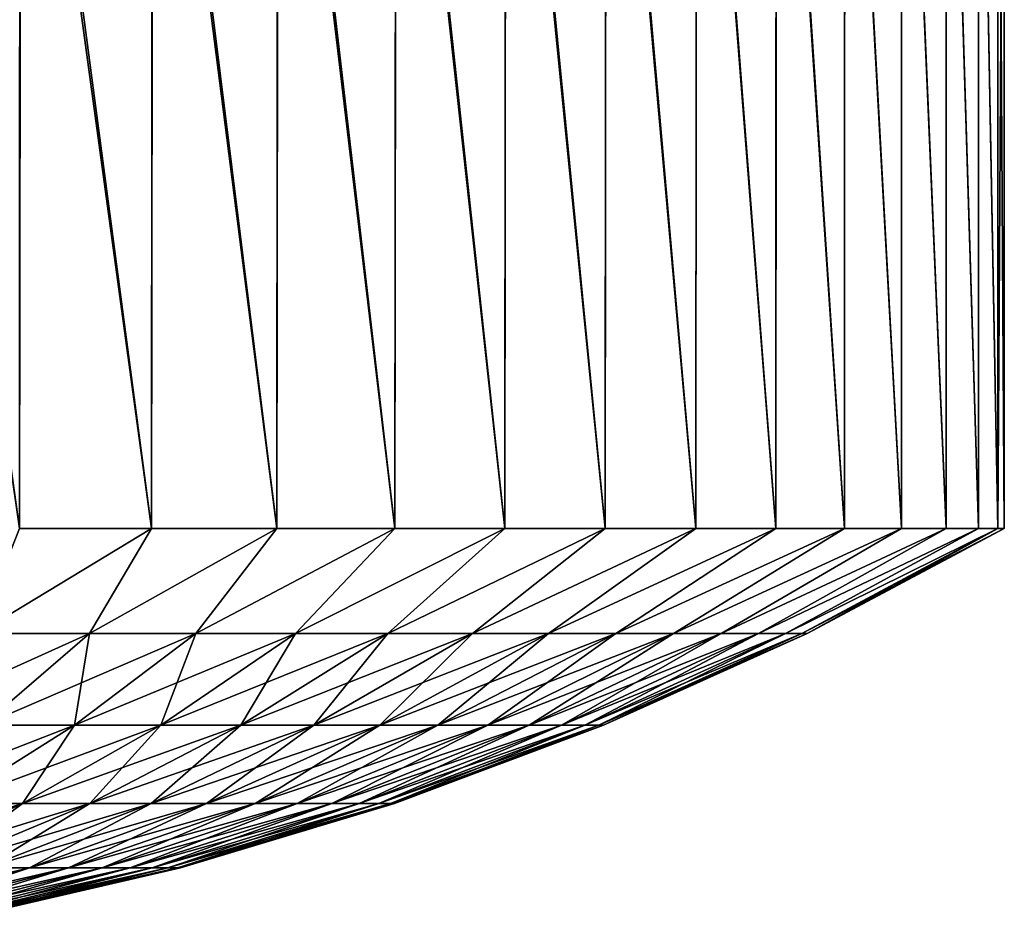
# Model space of a CAD drawing. Header units: metres. Extents: x -46 to 104, y -30 to 30.
# Tile 378 of 656: x 23.134 to 24, y -10.343 to -9.552. Entities that reach past the tile are written whole.
import ezdxf

# ---------------------------------------------------------------- set-up
doc = ezdxf.new("R2010")
doc.units = ezdxf.units.M
doc.layers.add('solid_26_000_502_XXX', color=7, linetype='CONTINUOUS')

msp = doc.modelspace()

# ---------------------------------------------------------------- linework, layer by layer
at = {"layer": 'solid_26_000_502_XXX'}
for points in [[(23.909798, -9.083542, 292.512329), (23.948906, -10, 292.388153), (23.949038, -9.081724, 292.387665)], [(23.949038, -9.081724, 292.387665), (23.948906, -10, 292.388153), (23.9772, -10, 292.260529)], [(23.949038, -9.081724, 292.387665), (23.9772, -10, 292.260529), (23.97728, -9.080692, 292.260101)], [(23.97728, -9.080692, 292.260101), (23.9772, -10, 292.260529), (23.994295, -10, 292.130707)], [(23.994308, -9.082364, 291.869446), (23.994295, -10, 291.869293), (23.977274, -9.084496, 291.739868)], [(23.97728, -9.080692, 292.260101), (23.994295, -10, 292.130707), (23.994308, -9.080456, 292.130554)], [(23.994308, -9.080456, 292.130554), (23.994295, -10, 292.130707), (24, -10, 292)], [(24, -9.081014, 292), (24, -10, 292), (23.994295, -10, 291.869293)], [(24, -9.081014, 292), (23.994295, -10, 291.869293), (23.994308, -9.082364, 291.869446)], [(23.994308, -9.080456, 292.130554), (24, -10, 292), (24, -9.081014, 292)], [(23.729408, -9.09355, 292.859406), (23.799057, -10, 292.749969), (23.799572, -9.089477, 292.749084)], [(23.799572, -9.089477, 292.749084), (23.799057, -10, 292.749969), (23.859459, -10, 292.633942)], [(23.799572, -9.089477, 292.749084), (23.859459, -10, 292.633942), (23.859852, -9.086133, 292.633087)], [(23.859852, -9.086133, 292.633087), (23.859459, -10, 292.633942), (23.909529, -10, 292.513062)], [(23.909761, -9.091035, 291.487579), (23.909529, -10, 291.486938), (23.859781, -9.095394, 291.36676)], [(23.859852, -9.086133, 292.633087), (23.909529, -10, 292.513062), (23.909798, -9.083542, 292.512329)], [(23.909798, -9.083542, 292.512329), (23.909529, -10, 292.513062), (23.948906, -10, 292.388153)], [(23.909761, -9.091035, 291.487579), (23.948906, -10, 291.611847), (23.909529, -10, 291.486938)], [(23.949022, -9.087393, 291.612274), (23.948906, -10, 291.611847), (23.909761, -9.091035, 291.487579)], [(23.949022, -9.087393, 291.612274), (23.9772, -10, 291.739471), (23.948906, -10, 291.611847)], [(23.977274, -9.084496, 291.739868), (23.9772, -10, 291.739471), (23.949022, -9.087393, 291.612274)], [(23.977274, -9.084496, 291.739868), (23.994295, -10, 291.869293), (23.9772, -10, 291.739471)], [(23.561604, -9.103756, 293.059723), (23.649097, -10, 292.964142), (23.649887, -9.098322, 292.963196)], [(23.649887, -9.098322, 292.963196), (23.649097, -10, 292.964142), (23.728693, -10, 292.860413)], [(23.649887, -9.098322, 292.963196), (23.728693, -10, 292.860413), (23.729408, -9.09355, 292.859406)], [(23.729408, -9.09355, 292.859406), (23.728693, -10, 292.860413), (23.799057, -10, 292.749969)], [(23.859781, -9.095394, 291.36676), (23.859459, -10, 291.366058), (23.799454, -9.100437, 291.250732)], [(23.859781, -9.095394, 291.36676), (23.909529, -10, 291.486938), (23.859459, -10, 291.366058)], [(23.465223, -9.109812, 293.148193), (23.560652, -10, 293.060669), (23.561604, -9.103756, 293.059723)], [(23.561604, -9.103756, 293.059723), (23.560652, -10, 293.060669), (23.649097, -10, 292.964142)], [(23.729229, -9.106128, 291.14035), (23.728693, -10, 291.139587), (23.649635, -9.112422, 291.036499)], [(23.729229, -9.106128, 291.14035), (23.799057, -10, 291.250031), (23.728693, -10, 291.139587)], [(23.799454, -9.100437, 291.250732), (23.799057, -10, 291.250031), (23.729229, -9.106128, 291.14035)], [(23.799454, -9.100437, 291.250732), (23.859459, -10, 291.366058), (23.799057, -10, 291.250031)], [(23.251133, -9.123603, 293.29837), (23.360392, -10, 293.228699), (23.361471, -9.116444, 293.227936)], [(23.361471, -9.116444, 293.227936), (23.360392, -10, 293.228699), (23.46417, -10, 293.149078)], [(23.361471, -9.116444, 293.227936), (23.46417, -10, 293.149078), (23.465223, -9.109812, 293.148193)], [(23.465223, -9.109812, 293.148193), (23.46417, -10, 293.149078), (23.560652, -10, 293.060669)], [(23.649635, -9.112422, 291.036499), (23.649097, -10, 291.035858), (23.56127, -9.119273, 290.939941)], [(23.649635, -9.112422, 291.036499), (23.728693, -10, 291.139587), (23.649097, -10, 291.035858)], [(23.135044, -9.131233, 293.358948), (23.24996, -10, 293.299072), (23.251133, -9.123603, 293.29837)], [(23.251133, -9.123603, 293.29837), (23.24996, -10, 293.299072), (23.360392, -10, 293.228699)], [(23.56127, -9.119273, 290.939941), (23.560652, -10, 290.939331), (23.464798, -9.126629, 290.85144)], [(23.56127, -9.119273, 290.939941), (23.649097, -10, 291.035858), (23.560652, -10, 290.939331)], [(23.014088, -9.139277, 293.409149), (23.133951, -10, 293.359436), (23.135044, -9.131233, 293.358948)], [(23.135044, -9.131233, 293.358948), (23.133951, -10, 293.359436), (23.24996, -10, 293.299072)], [(23.36095, -9.134434, 290.771698), (23.360392, -10, 290.771301), (23.250517, -9.142629, 290.701263)], [(23.36095, -9.134434, 290.771698), (23.46417, -10, 290.850922), (23.360392, -10, 290.771301)], [(23.464798, -9.126629, 290.85144), (23.46417, -10, 290.850922), (23.36095, -9.134434, 290.771698)], [(23.464798, -9.126629, 290.85144), (23.560652, -10, 290.939331), (23.46417, -10, 290.850922)], [(23.250517, -9.142629, 290.701263), (23.24996, -10, 290.700928), (23.134338, -9.151151, 290.640747)], [(23.250517, -9.142629, 290.701263), (23.360392, -10, 290.771301), (23.24996, -10, 290.700928)], [(23.134338, -9.151151, 290.640747), (23.133951, -10, 290.640564), (23.013302, -9.159934, 290.590576)], [(23.134338, -9.151151, 290.640747), (23.24996, -10, 290.700928), (23.133951, -10, 290.640564)], [(23.24996, -10, 290.700928), (23.195616, -10.092114, 290.870239), (23.0973, -10.092114, 290.815338)], [(23.133951, -10, 290.640564), (23.24996, -10, 290.700928), (23.0973, -10.092114, 290.815338)], [(23.0973, -10.092114, 293.184662), (23.24996, -10, 293.299072), (23.133951, -10, 293.359436)], [(23.0973, -10.092114, 293.184662), (23.195616, -10.092114, 293.129761), (23.24996, -10, 293.299072)], [(23.360392, -10, 290.771301), (23.288919, -10.092114, 290.933319), (23.195616, -10.092114, 290.870239)], [(23.24996, -10, 290.700928), (23.360392, -10, 290.771301), (23.195616, -10.092114, 290.870239)], [(23.195616, -10.092114, 293.129761), (23.360392, -10, 293.228699), (23.24996, -10, 293.299072)], [(23.195616, -10.092114, 293.129761), (23.288919, -10.092114, 293.066681), (23.360392, -10, 293.228699)], [(23.46417, -10, 290.850922), (23.376539, -10.092114, 291.004059), (23.288919, -10.092114, 290.933319)], [(23.360392, -10, 290.771301), (23.46417, -10, 290.850922), (23.288919, -10.092114, 290.933319)], [(23.288919, -10.092114, 293.066681), (23.46417, -10, 293.149078), (23.360392, -10, 293.228699)], [(23.288919, -10.092114, 293.066681), (23.376539, -10.092114, 292.995941), (23.46417, -10, 293.149078)], [(23.560652, -10, 290.939331), (23.457842, -10.092114, 291.08197), (23.376539, -10.092114, 291.004059)], [(23.46417, -10, 290.850922), (23.560652, -10, 290.939331), (23.376539, -10.092114, 291.004059)], [(23.376539, -10.092114, 292.995941), (23.560652, -10, 293.060669), (23.46417, -10, 293.149078)], [(23.376539, -10.092114, 292.995941), (23.457842, -10.092114, 292.91803), (23.560652, -10, 293.060669)], [(23.649097, -10, 291.035858), (23.532246, -10.092114, 291.166534), (23.457842, -10.092114, 291.08197)], [(23.560652, -10, 290.939331), (23.649097, -10, 291.035858), (23.457842, -10.092114, 291.08197)], [(23.457842, -10.092114, 292.91803), (23.649097, -10, 292.964142), (23.560652, -10, 293.060669)], [(23.457842, -10.092114, 292.91803), (23.532246, -10.092114, 292.833466), (23.649097, -10, 292.964142)], [(23.728693, -10, 291.139587), (23.599211, -10.092114, 291.25705), (23.532246, -10.092114, 291.166534)], [(23.649097, -10, 291.035858), (23.728693, -10, 291.139587), (23.532246, -10.092114, 291.166534)], [(23.532246, -10.092114, 292.833466), (23.728693, -10, 292.860413), (23.649097, -10, 292.964142)], [(23.532246, -10.092114, 292.833466), (23.599211, -10.092114, 292.74295), (23.728693, -10, 292.860413)], [(23.799057, -10, 291.250031), (23.658257, -10.092114, 291.352966), (23.599211, -10.092114, 291.25705)], [(23.728693, -10, 291.139587), (23.799057, -10, 291.250031), (23.599211, -10.092114, 291.25705)], [(23.599211, -10.092114, 292.74295), (23.799057, -10, 292.749969), (23.728693, -10, 292.860413)], [(23.599211, -10.092114, 292.74295), (23.658257, -10.092114, 292.647034), (23.799057, -10, 292.749969)], [(23.859459, -10, 291.366058), (23.708956, -10.092114, 291.453522), (23.658257, -10.092114, 291.352966)], [(23.799057, -10, 291.250031), (23.859459, -10, 291.366058), (23.658257, -10.092114, 291.352966)], [(23.658257, -10.092114, 292.647034), (23.859459, -10, 292.633942), (23.799057, -10, 292.749969)], [(23.658257, -10.092114, 292.647034), (23.708956, -10.092114, 292.546478), (23.859459, -10, 292.633942)], [(23.909529, -10, 291.486938), (23.750946, -10.092114, 291.558014), (23.708956, -10.092114, 291.453522)], [(23.859459, -10, 291.366058), (23.909529, -10, 291.486938), (23.708956, -10.092114, 291.453522)], [(23.708956, -10.092114, 292.546478), (23.909529, -10, 292.513062), (23.859459, -10, 292.633942)], [(23.708956, -10.092114, 292.546478), (23.750946, -10.092114, 292.441986), (23.909529, -10, 292.513062)], [(23.948906, -10, 291.611847), (23.783922, -10.092114, 291.66568), (23.750946, -10.092114, 291.558014)], [(23.909529, -10, 291.486938), (23.948906, -10, 291.611847), (23.750946, -10.092114, 291.558014)], [(23.750946, -10.092114, 292.441986), (23.948906, -10, 292.388153), (23.909529, -10, 292.513062)], [(23.750946, -10.092114, 292.441986), (23.783922, -10.092114, 292.33432), (23.948906, -10, 292.388153)], [(23.9772, -10, 291.739471), (23.807648, -10.092114, 291.775787), (23.783922, -10.092114, 291.66568)], [(23.948906, -10, 291.611847), (23.9772, -10, 291.739471), (23.783922, -10.092114, 291.66568)], [(23.783922, -10.092114, 292.33432), (23.9772, -10, 292.260529), (23.948906, -10, 292.388153)], [(23.783922, -10.092114, 292.33432), (23.807648, -10.092114, 292.224213), (23.9772, -10, 292.260529)], [(23.994295, -10, 291.869293), (23.821953, -10.092114, 291.887482), (23.807648, -10.092114, 291.775787)], [(23.9772, -10, 291.739471), (23.994295, -10, 291.869293), (23.807648, -10.092114, 291.775787)], [(23.807648, -10.092114, 292.224213), (23.994295, -10, 292.130707), (23.9772, -10, 292.260529)], [(23.807648, -10.092114, 292.224213), (23.821953, -10.092114, 292.112518), (23.994295, -10, 292.130707)], [(24, -10, 292), (23.826733, -10.092114, 292), (23.821953, -10.092114, 291.887482)], [(23.994295, -10, 291.869293), (24, -10, 292), (23.821953, -10.092114, 291.887482)], [(23.821953, -10.092114, 292.112518), (23.826733, -10.092114, 292), (23.994295, -10, 292.130707)], [(23.994295, -10, 292.130707), (23.826733, -10.092114, 292), (24, -10, 292)], [(23.016678, -10.172828, 290.97522), (23.0973, -10.092114, 290.815338), (23.195616, -10.092114, 290.870239)], [(23.101723, -10.172828, 291.022736), (23.016678, -10.172828, 290.97522), (23.195616, -10.092114, 290.870239)], [(23.101723, -10.172828, 292.977264), (23.195616, -10.092114, 293.129761), (23.0973, -10.092114, 293.184662)], [(23.101723, -10.172828, 291.022736), (23.195616, -10.092114, 290.870239), (23.288919, -10.092114, 290.933319)], [(23.182432, -10.172828, 291.077301), (23.101723, -10.172828, 291.022736), (23.288919, -10.092114, 290.933319)], [(23.101723, -10.172828, 292.977264), (23.182432, -10.172828, 292.922699), (23.195616, -10.092114, 293.129761)], [(23.182432, -10.172828, 291.077301), (23.288919, -10.092114, 290.933319), (23.376539, -10.092114, 291.004059)], [(23.258226, -10.172828, 291.138489), (23.182432, -10.172828, 291.077301), (23.376539, -10.092114, 291.004059)], [(23.182432, -10.172828, 292.922699), (23.288919, -10.092114, 293.066681), (23.195616, -10.092114, 293.129761)], [(23.182432, -10.172828, 292.922699), (23.258226, -10.172828, 292.861511), (23.288919, -10.092114, 293.066681)], [(23.258226, -10.172828, 291.138489), (23.376539, -10.092114, 291.004059), (23.457842, -10.092114, 291.08197)], [(23.328556, -10.172828, 291.205902), (23.258226, -10.172828, 291.138489), (23.457842, -10.092114, 291.08197)], [(23.258226, -10.172828, 292.861511), (23.376539, -10.092114, 292.995941), (23.288919, -10.092114, 293.066681)], [(23.258226, -10.172828, 292.861511), (23.328556, -10.172828, 292.794098), (23.376539, -10.092114, 292.995941)], [(23.328556, -10.172828, 291.205902), (23.457842, -10.092114, 291.08197), (23.532246, -10.092114, 291.166534)], [(23.392916, -10.172828, 291.279022), (23.328556, -10.172828, 291.205902), (23.532246, -10.092114, 291.166534)], [(23.328556, -10.172828, 292.794098), (23.457842, -10.092114, 292.91803), (23.376539, -10.092114, 292.995941)], [(23.328556, -10.172828, 292.794098), (23.392916, -10.172828, 292.720978), (23.457842, -10.092114, 292.91803)], [(23.392916, -10.172828, 291.279022), (23.532246, -10.092114, 291.166534), (23.599211, -10.092114, 291.25705)], [(23.450842, -10.172828, 291.35733), (23.392916, -10.172828, 291.279022), (23.599211, -10.092114, 291.25705)], [(23.392916, -10.172828, 292.720978), (23.532246, -10.092114, 292.833466), (23.457842, -10.092114, 292.91803)], [(23.392916, -10.172828, 292.720978), (23.450842, -10.172828, 292.64267), (23.532246, -10.092114, 292.833466)], [(23.450842, -10.172828, 291.35733), (23.599211, -10.092114, 291.25705), (23.658257, -10.092114, 291.352966)], [(23.501917, -10.172828, 291.440308), (23.450842, -10.172828, 291.35733), (23.658257, -10.092114, 291.352966)], [(23.450842, -10.172828, 292.64267), (23.599211, -10.092114, 292.74295), (23.532246, -10.092114, 292.833466)], [(23.450842, -10.172828, 292.64267), (23.501917, -10.172828, 292.559692), (23.599211, -10.092114, 292.74295)], [(23.501917, -10.172828, 291.440308), (23.658257, -10.092114, 291.352966), (23.708956, -10.092114, 291.453522)], [(23.545774, -10.172828, 291.527283), (23.501917, -10.172828, 291.440308), (23.708956, -10.092114, 291.453522)], [(23.501917, -10.172828, 292.559692), (23.658257, -10.092114, 292.647034), (23.599211, -10.092114, 292.74295)], [(23.501917, -10.172828, 292.559692), (23.545774, -10.172828, 292.472717), (23.658257, -10.092114, 292.647034)], [(23.545774, -10.172828, 291.527283), (23.708956, -10.092114, 291.453522), (23.750946, -10.092114, 291.558014)], [(23.582096, -10.172828, 291.617676), (23.545774, -10.172828, 291.527283), (23.750946, -10.092114, 291.558014)], [(23.545774, -10.172828, 292.472717), (23.708956, -10.092114, 292.546478), (23.658257, -10.092114, 292.647034)], [(23.545774, -10.172828, 292.472717), (23.582096, -10.172828, 292.382324), (23.708956, -10.092114, 292.546478)], [(23.582096, -10.172828, 291.617676), (23.750946, -10.092114, 291.558014), (23.783922, -10.092114, 291.66568)], [(23.610622, -10.172828, 291.710815), (23.582096, -10.172828, 291.617676), (23.783922, -10.092114, 291.66568)], [(23.582096, -10.172828, 292.382324), (23.750946, -10.092114, 292.441986), (23.708956, -10.092114, 292.546478)], [(23.582096, -10.172828, 292.382324), (23.610622, -10.172828, 292.289185), (23.750946, -10.092114, 292.441986)], [(23.610622, -10.172828, 291.710815), (23.783922, -10.092114, 291.66568), (23.807648, -10.092114, 291.775787)], [(23.631145, -10.172828, 291.806061), (23.610622, -10.172828, 291.710815), (23.807648, -10.092114, 291.775787)], [(23.610622, -10.172828, 292.289185), (23.783922, -10.092114, 292.33432), (23.750946, -10.092114, 292.441986)], [(23.610622, -10.172828, 292.289185), (23.631145, -10.172828, 292.193939), (23.783922, -10.092114, 292.33432)], [(23.631145, -10.172828, 291.806061), (23.807648, -10.092114, 291.775787), (23.821953, -10.092114, 291.887482)], [(23.643518, -10.172828, 291.902679), (23.631145, -10.172828, 291.806061), (23.821953, -10.092114, 291.887482)], [(23.631145, -10.172828, 292.193939), (23.807648, -10.092114, 292.224213), (23.783922, -10.092114, 292.33432)], [(23.631145, -10.172828, 292.193939), (23.643518, -10.172828, 292.097321), (23.807648, -10.092114, 292.224213)], [(23.643518, -10.172828, 291.902679), (23.821953, -10.092114, 291.887482), (23.826733, -10.092114, 292)], [(23.647654, -10.172828, 292), (23.643518, -10.172828, 291.902679), (23.826733, -10.092114, 292)], [(23.643518, -10.172828, 292.097321), (23.647654, -10.172828, 292), (23.821953, -10.092114, 292.112518)], [(23.643518, -10.172828, 292.097321), (23.821953, -10.092114, 292.112518), (23.807648, -10.092114, 292.224213)], [(23.821953, -10.092114, 292.112518), (23.647654, -10.172828, 292), (23.826733, -10.092114, 292)], [(23.005272, -10.241698, 291.179382), (23.101723, -10.172828, 291.022736), (23.182432, -10.172828, 291.077301)], [(23.073046, -10.241698, 291.225189), (23.005272, -10.241698, 291.179382), (23.182432, -10.172828, 291.077301)], [(23.073046, -10.241698, 291.225189), (23.182432, -10.172828, 291.077301), (23.258226, -10.172828, 291.138489)], [(23.136688, -10.241698, 291.276581), (23.073046, -10.241698, 291.225189), (23.258226, -10.172828, 291.138489)], [(23.073046, -10.241698, 292.774811), (23.182432, -10.172828, 292.922699), (23.101723, -10.172828, 292.977264)], [(23.073046, -10.241698, 292.774811), (23.136688, -10.241698, 292.723419), (23.182432, -10.172828, 292.922699)], [(23.136688, -10.241698, 291.276581), (23.258226, -10.172828, 291.138489), (23.328556, -10.172828, 291.205902)], [(23.195745, -10.241698, 291.333191), (23.136688, -10.241698, 291.276581), (23.328556, -10.172828, 291.205902)], [(23.136688, -10.241698, 292.723419), (23.258226, -10.172828, 292.861511), (23.182432, -10.172828, 292.922699)], [(23.136688, -10.241698, 292.723419), (23.195745, -10.241698, 292.666809), (23.258226, -10.172828, 292.861511)], [(23.195745, -10.241698, 291.333191), (23.328556, -10.172828, 291.205902), (23.392916, -10.172828, 291.279022)], [(23.24979, -10.241698, 291.394592), (23.195745, -10.241698, 291.333191), (23.392916, -10.172828, 291.279022)], [(23.195745, -10.241698, 292.666809), (23.328556, -10.172828, 292.794098), (23.258226, -10.172828, 292.861511)], [(23.195745, -10.241698, 292.666809), (23.24979, -10.241698, 292.605408), (23.328556, -10.172828, 292.794098)], [(23.24979, -10.241698, 291.394592), (23.392916, -10.172828, 291.279022), (23.450842, -10.172828, 291.35733)], [(23.298431, -10.241698, 291.460358), (23.24979, -10.241698, 291.394592), (23.450842, -10.172828, 291.35733)], [(23.24979, -10.241698, 292.605408), (23.392916, -10.172828, 292.720978), (23.328556, -10.172828, 292.794098)], [(23.24979, -10.241698, 292.605408), (23.298431, -10.241698, 292.539642), (23.392916, -10.172828, 292.720978)], [(23.298431, -10.241698, 291.460358), (23.450842, -10.172828, 291.35733), (23.501917, -10.172828, 291.440308)], [(23.34132, -10.241698, 291.529999), (23.298431, -10.241698, 291.460358), (23.501917, -10.172828, 291.440308)], [(23.298431, -10.241698, 292.539642), (23.450842, -10.172828, 292.64267), (23.392916, -10.172828, 292.720978)], [(23.298431, -10.241698, 292.539642), (23.34132, -10.241698, 292.470001), (23.450842, -10.172828, 292.64267)], [(23.34132, -10.241698, 291.529999), (23.501917, -10.172828, 291.440308), (23.545774, -10.172828, 291.527283)], [(23.378147, -10.241698, 291.603058), (23.34132, -10.241698, 291.529999), (23.545774, -10.172828, 291.527283)], [(23.34132, -10.241698, 292.470001), (23.501917, -10.172828, 292.559692), (23.450842, -10.172828, 292.64267)], [(23.34132, -10.241698, 292.470001), (23.378147, -10.241698, 292.396942), (23.501917, -10.172828, 292.559692)], [(23.378147, -10.241698, 291.603058), (23.545774, -10.172828, 291.527283), (23.582096, -10.172828, 291.617676)], [(23.408646, -10.241698, 291.678955), (23.378147, -10.241698, 291.603058), (23.582096, -10.172828, 291.617676)], [(23.378147, -10.241698, 292.396942), (23.545774, -10.172828, 292.472717), (23.501917, -10.172828, 292.559692)], [(23.378147, -10.241698, 292.396942), (23.408646, -10.241698, 292.321045), (23.545774, -10.172828, 292.472717)], [(23.408646, -10.241698, 291.678955), (23.582096, -10.172828, 291.617676), (23.610622, -10.172828, 291.710815)], [(23.4326, -10.241698, 291.757172), (23.408646, -10.241698, 291.678955), (23.610622, -10.172828, 291.710815)], [(23.408646, -10.241698, 292.321045), (23.582096, -10.172828, 292.382324), (23.545774, -10.172828, 292.472717)], [(23.408646, -10.241698, 292.321045), (23.4326, -10.241698, 292.242828), (23.582096, -10.172828, 292.382324)], [(23.4326, -10.241698, 291.757172), (23.610622, -10.172828, 291.710815), (23.631145, -10.172828, 291.806061)], [(23.449833, -10.241698, 291.837128), (23.4326, -10.241698, 291.757172), (23.631145, -10.172828, 291.806061)], [(23.4326, -10.241698, 292.242828), (23.610622, -10.172828, 292.289185), (23.582096, -10.172828, 292.382324)], [(23.4326, -10.241698, 292.242828), (23.449833, -10.241698, 292.162872), (23.610622, -10.172828, 292.289185)], [(23.449833, -10.241698, 291.837128), (23.631145, -10.172828, 291.806061), (23.643518, -10.172828, 291.902679)], [(23.460224, -10.241698, 291.918274), (23.449833, -10.241698, 291.837128), (23.643518, -10.172828, 291.902679)], [(23.449833, -10.241698, 292.162872), (23.631145, -10.172828, 292.193939), (23.610622, -10.172828, 292.289185)], [(23.449833, -10.241698, 292.162872), (23.460224, -10.241698, 292.081726), (23.631145, -10.172828, 292.193939)], [(23.460224, -10.241698, 291.918274), (23.643518, -10.172828, 291.902679), (23.647654, -10.172828, 292)], [(23.463696, -10.241698, 292), (23.460224, -10.241698, 291.918274), (23.647654, -10.172828, 292)], [(23.460224, -10.241698, 292.081726), (23.463696, -10.241698, 292), (23.643518, -10.172828, 292.097321)], [(23.460224, -10.241698, 292.081726), (23.643518, -10.172828, 292.097321), (23.631145, -10.172828, 292.193939)], [(23.643518, -10.172828, 292.097321), (23.463696, -10.241698, 292), (23.647654, -10.172828, 292)], [(22.961222, -10.298434, 291.376373), (23.073046, -10.241698, 291.225189), (23.136688, -10.241698, 291.276581)], [(23.012445, -10.298434, 291.417755), (22.961222, -10.298434, 291.376373), (23.136688, -10.241698, 291.276581)], [(23.012445, -10.298434, 291.417755), (23.136688, -10.241698, 291.276581), (23.195745, -10.241698, 291.333191)], [(23.059978, -10.298434, 291.463318), (23.012445, -10.298434, 291.417755), (23.195745, -10.241698, 291.333191)], [(23.012445, -10.298434, 292.582245), (23.136688, -10.241698, 292.723419), (23.073046, -10.241698, 292.774811)], [(23.012445, -10.298434, 292.582245), (23.059978, -10.298434, 292.536682), (23.136688, -10.241698, 292.723419)], [(23.059978, -10.298434, 291.463318), (23.195745, -10.241698, 291.333191), (23.24979, -10.241698, 291.394592)], [(23.103476, -10.298434, 291.512726), (23.059978, -10.298434, 291.463318), (23.24979, -10.241698, 291.394592)], [(23.059978, -10.298434, 292.536682), (23.195745, -10.241698, 292.666809), (23.136688, -10.241698, 292.723419)], [(23.059978, -10.298434, 292.536682), (23.103476, -10.298434, 292.487274), (23.195745, -10.241698, 292.666809)], [(23.103476, -10.298434, 291.512726), (23.24979, -10.241698, 291.394592), (23.298431, -10.241698, 291.460358)], [(23.142626, -10.298434, 291.565674), (23.103476, -10.298434, 291.512726), (23.298431, -10.241698, 291.460358)], [(23.103476, -10.298434, 292.487274), (23.24979, -10.241698, 292.605408), (23.195745, -10.241698, 292.666809)], [(23.103476, -10.298434, 292.487274), (23.142626, -10.298434, 292.434326), (23.24979, -10.241698, 292.605408)], [(23.142626, -10.298434, 291.565674), (23.298431, -10.241698, 291.460358), (23.34132, -10.241698, 291.529999)], [(23.177145, -10.298434, 291.621735), (23.142626, -10.298434, 291.565674), (23.34132, -10.241698, 291.529999)], [(23.142626, -10.298434, 292.434326), (23.298431, -10.241698, 292.539642), (23.24979, -10.241698, 292.605408)], [(23.142626, -10.298434, 292.434326), (23.177145, -10.298434, 292.378265), (23.298431, -10.241698, 292.539642)], [(23.177145, -10.298434, 291.621735), (23.34132, -10.241698, 291.529999), (23.378147, -10.241698, 291.603058)], [(23.206785, -10.298434, 291.680511), (23.177145, -10.298434, 291.621735), (23.378147, -10.241698, 291.603058)], [(23.177145, -10.298434, 292.378265), (23.34132, -10.241698, 292.470001), (23.298431, -10.241698, 292.539642)], [(23.177145, -10.298434, 292.378265), (23.206785, -10.298434, 292.319489), (23.34132, -10.241698, 292.470001)], [(23.206785, -10.298434, 291.680511), (23.378147, -10.241698, 291.603058), (23.408646, -10.241698, 291.678955)], [(23.231333, -10.298434, 291.741608), (23.206785, -10.298434, 291.680511), (23.408646, -10.241698, 291.678955)], [(23.206785, -10.298434, 292.319489), (23.378147, -10.241698, 292.396942), (23.34132, -10.241698, 292.470001)], [(23.206785, -10.298434, 292.319489), (23.231333, -10.298434, 292.258392), (23.378147, -10.241698, 292.396942)], [(23.231333, -10.298434, 291.741608), (23.408646, -10.241698, 291.678955), (23.4326, -10.241698, 291.757172)], [(23.250612, -10.298434, 291.804565), (23.231333, -10.298434, 291.741608), (23.4326, -10.241698, 291.757172)], [(23.231333, -10.298434, 292.258392), (23.408646, -10.241698, 292.321045), (23.378147, -10.241698, 292.396942)], [(23.231333, -10.298434, 292.258392), (23.250612, -10.298434, 292.195435), (23.408646, -10.241698, 292.321045)], [(23.250612, -10.298434, 291.804565), (23.4326, -10.241698, 291.757172), (23.449833, -10.241698, 291.837128)], [(23.264482, -10.298434, 291.868927), (23.250612, -10.298434, 291.804565), (23.449833, -10.241698, 291.837128)], [(23.250612, -10.298434, 292.195435), (23.4326, -10.241698, 292.242828), (23.408646, -10.241698, 292.321045)], [(23.250612, -10.298434, 292.195435), (23.264482, -10.298434, 292.131073), (23.4326, -10.241698, 292.242828)], [(23.264482, -10.298434, 291.868927), (23.449833, -10.241698, 291.837128), (23.460224, -10.241698, 291.918274)], [(23.272846, -10.298434, 291.934235), (23.264482, -10.298434, 291.868927), (23.460224, -10.241698, 291.918274)], [(23.264482, -10.298434, 292.131073), (23.449833, -10.241698, 292.162872), (23.4326, -10.241698, 292.242828)], [(23.264482, -10.298434, 292.131073), (23.272846, -10.298434, 292.065765), (23.449833, -10.241698, 292.162872)], [(23.272846, -10.298434, 291.934235), (23.460224, -10.241698, 291.918274), (23.463696, -10.241698, 292)], [(23.27564, -10.298434, 292), (23.272846, -10.298434, 291.934235), (23.463696, -10.241698, 292)], [(23.272846, -10.298434, 292.065765), (23.27564, -10.298434, 292), (23.460224, -10.241698, 292.081726)], [(23.272846, -10.298434, 292.065765), (23.460224, -10.241698, 292.081726), (23.449833, -10.241698, 292.162872)], [(23.460224, -10.241698, 292.081726), (23.27564, -10.298434, 292), (23.463696, -10.241698, 292)], [(22.954596, -10.342794, 291.632935), (23.103476, -10.298434, 291.512726), (23.142626, -10.298434, 291.565674)], [(22.984087, -10.342794, 291.672821), (22.954596, -10.342794, 291.632935), (23.142626, -10.298434, 291.565674)], [(22.984087, -10.342794, 291.672821), (23.142626, -10.298434, 291.565674), (23.177145, -10.298434, 291.621735)], [(23.01009, -10.342794, 291.715057), (22.984087, -10.342794, 291.672821), (23.177145, -10.298434, 291.621735)], [(22.984087, -10.342794, 292.327179), (23.142626, -10.298434, 292.434326), (23.103476, -10.298434, 292.487274)], [(22.984087, -10.342794, 292.327179), (23.01009, -10.342794, 292.284943), (23.142626, -10.298434, 292.434326)], [(23.01009, -10.342794, 291.715057), (23.177145, -10.298434, 291.621735), (23.206785, -10.298434, 291.680511)], [(23.032419, -10.342794, 291.759338), (23.01009, -10.342794, 291.715057), (23.206785, -10.298434, 291.680511)], [(23.01009, -10.342794, 292.284943), (23.177145, -10.298434, 292.378265), (23.142626, -10.298434, 292.434326)], [(23.01009, -10.342794, 292.284943), (23.032419, -10.342794, 292.240662), (23.177145, -10.298434, 292.378265)], [(23.032419, -10.342794, 291.759338), (23.206785, -10.298434, 291.680511), (23.231333, -10.298434, 291.741608)], [(23.050911, -10.342794, 291.805359), (23.032419, -10.342794, 291.759338), (23.231333, -10.298434, 291.741608)], [(23.032419, -10.342794, 292.240662), (23.206785, -10.298434, 292.319489), (23.177145, -10.298434, 292.378265)], [(23.032419, -10.342794, 292.240662), (23.050911, -10.342794, 292.194641), (23.206785, -10.298434, 292.319489)], [(23.050911, -10.342794, 291.805359), (23.231333, -10.298434, 291.741608), (23.250612, -10.298434, 291.804565)], [(23.065434, -10.342794, 291.852783), (23.050911, -10.342794, 291.805359), (23.250612, -10.298434, 291.804565)], [(23.050911, -10.342794, 292.194641), (23.231333, -10.298434, 292.258392), (23.206785, -10.298434, 292.319489)], [(23.050911, -10.342794, 292.194641), (23.065434, -10.342794, 292.147217), (23.231333, -10.298434, 292.258392)], [(23.065434, -10.342794, 291.852783), (23.250612, -10.298434, 291.804565), (23.264482, -10.298434, 291.868927)], [(23.075882, -10.342794, 291.901245), (23.065434, -10.342794, 291.852783), (23.264482, -10.298434, 291.868927)], [(23.065434, -10.342794, 292.147217), (23.250612, -10.298434, 292.195435), (23.231333, -10.298434, 292.258392)], [(23.065434, -10.342794, 292.147217), (23.075882, -10.342794, 292.098755), (23.250612, -10.298434, 292.195435)], [(23.075882, -10.342794, 291.901245), (23.264482, -10.298434, 291.868927), (23.272846, -10.298434, 291.934235)], [(23.082182, -10.342794, 291.950439), (23.075882, -10.342794, 291.901245), (23.272846, -10.298434, 291.934235)], [(23.075882, -10.342794, 292.098755), (23.264482, -10.298434, 292.131073), (23.250612, -10.298434, 292.195435)], [(23.075882, -10.342794, 292.098755), (23.082182, -10.342794, 292.049561), (23.264482, -10.298434, 292.131073)], [(23.082182, -10.342794, 291.950439), (23.272846, -10.298434, 291.934235), (23.27564, -10.298434, 292)], [(23.084288, -10.342794, 292), (23.082182, -10.342794, 291.950439), (23.27564, -10.298434, 292)], [(23.082182, -10.342794, 292.049561), (23.084288, -10.342794, 292), (23.272846, -10.298434, 292.065765)], [(23.082182, -10.342794, 292.049561), (23.272846, -10.298434, 292.065765), (23.264482, -10.298434, 292.131073)], [(23.272846, -10.298434, 292.065765), (23.084288, -10.342794, 292), (23.27564, -10.298434, 292)]]:
    msp.add_3dface(points, dxfattribs=at)

doc.saveas('drawing.dxf')
